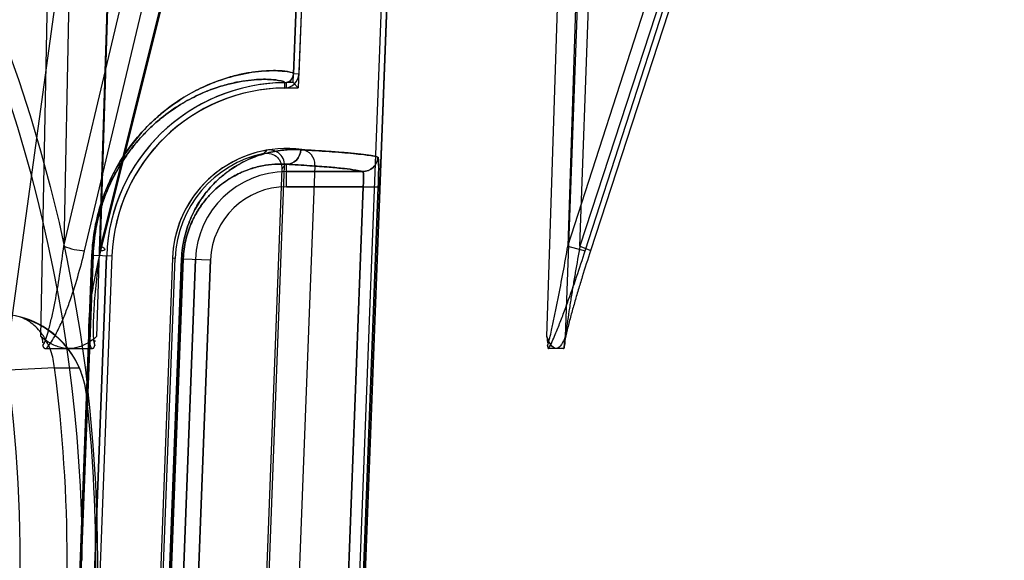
# Model space of a CAD drawing. Header units: millimetres. Extents: x 0 to 297, y 0 to 210.
# Tile 417 of 438: x 242.691 to 242.887, y 159.034 to 159.141. Entities that reach past the tile are written whole.
import ezdxf

# ---------------------------------------------------------------- set-up
doc = ezdxf.new("R2010")
doc.units = ezdxf.units.MM
doc.header["$LTSCALE"] = 16.335
doc.layers.get('0').update_dxf_attribs({"linetype": 'CONTINUOUS'})
for name, color, linetype in [('AXES_REF', 7, 'CONTINUOUS'), ('INTFCLR_1', 7, 'CONTINUOUS'), ('INTFCLR_144815', 7, 'CONTINUOUS'), ('INTFCLR_72935', 7, 'CONTINUOUS')]:
    doc.layers.add(name, color=color, linetype=linetype)

msp = doc.modelspace()

# ---------------------------------------------------------------- linework, layer by layer
at = {"color": 7, "linetype": 'Continuous'}
for radius in [5.8174969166, 5.817, 5.7797484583]:
    msp.add_circle((241.4979109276, 154.8339782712), radius, dxfattribs=at)
msp.add_arc((241.4979109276, 154.8339782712), 5.76, 278.2771290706, 261.7228709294, dxfattribs=at)
at = {"layer": 'AXES_REF', "color": 7, "linetype": 'Continuous'}
msp.add_arc((241.4979109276, 154.8339782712), 5.892, 113.0826660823, 66.91733391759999, dxfattribs=at)
at = {"layer": 'AXES_REF', "color": 9, "linetype": 'Continuous'}
msp.add_arc((241.4979109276, 154.8339782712), 5.3067073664, 94.4118118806, 85.5881881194, dxfattribs=at)
at = {"layer": 'INTFCLR_1', "color": 6, "linetype": 'Continuous'}
for p, q in [((242.7399519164, 158.5359899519), (242.7710931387, 159.3510800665)), ((242.7410098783, 158.5359697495), (242.7721497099, 159.351023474)), ((242.7541734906, 159.3519896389), (242.7457090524, 159.1304414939)), ((242.7552300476, 159.3519326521), (242.7467662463, 159.1304011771)), ((242.7499638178, 159.1123584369), (242.7429704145, 158.9293131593)), ((242.7086424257, 159.0943657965), (242.7031407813, 158.9503657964)), ((242.7097003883, 159.0943456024), (242.7041987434, 158.9503456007)), ((242.7216916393, 159.0938874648), (242.7161899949, 158.9498874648))]:
    msp.add_line(p, q, dxfattribs=at)
at = {"layer": 'INTFCLR_1', "color": 9, "linetype": 'Continuous'}
for p, q in [((242.7467662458, 159.1304011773), (242.7457090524, 159.1304414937)), ((242.7439293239, 159.1287100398), (242.7439404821, 159.1276521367)), ((242.7443057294, 159.1080753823), (242.7443057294, 159.1125277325)), ((242.7594704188, 159.1110749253), (242.7443057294, 159.1110749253)), ((242.7443057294, 159.1080753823), (242.759543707, 159.1080753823)), ((242.7528856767, 158.9339715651), (242.759543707, 159.1080753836)), ((242.7558806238, 158.9338570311), (242.7625387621, 159.1079608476)), ((242.759543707, 159.1080753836), (242.7625387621, 159.1079608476)), ((242.7057298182, 159.0944893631), (242.7002494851, 158.9504884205)), ((242.7004603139, 158.9504884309), (242.7059372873, 159.0944893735)), ((242.7057298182, 159.0944893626), (242.7059372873, 159.0944893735)), ((242.7059372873, 159.0944893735), (242.7097003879, 159.094345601)), ((242.7235228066, 159.0938048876), (242.718040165, 158.9498039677)), ((242.7183749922, 158.9498039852), (242.723852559, 159.0938049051)), ((242.7262674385, 159.0937126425), (242.7207657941, 158.9497126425)), ((242.7235228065, 159.0938048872), (242.723852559, 159.0938049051)), ((242.7292647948, 159.0935981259), (242.7237631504, 158.9495981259)), ((242.723852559, 159.0938049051), (242.7292647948, 159.0935981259))]:
    msp.add_line(p, q, dxfattribs=at)
at = {"layer": 'INTFCLR_1', "color": 6, "linetype": 'Continuous'}
for centre, radius, start, end in [((242.7439102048, 159.1305100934), 0.0018001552, 270.6077550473, 357.8160633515), ((242.7439102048, 159.1305100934), 0.0028581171, 270.6069808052, 357.8160603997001), ((242.7443057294, 159.093023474), 0.03568855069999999, 90.60430726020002, 177.8120294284), ((242.7443057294, 159.093023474), 0.0346305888, 90.60430654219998, 177.8120270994), ((242.7443057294, 159.093023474), 0.0226305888, 82.21149370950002, 177.8120295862), ((242.7469660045, 159.1124729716), 0.003, 357.8120301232, 82.2114937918)]:
    msp.add_arc(centre, radius, start, end, dxfattribs=at)
at = {"layer": 'INTFCLR_1', "color": 9, "linetype": 'Continuous'}
for radius, start, end in [(0.0180514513, 89.99999998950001, 177.8120294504), (0.0150519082, 90.00000006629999, 177.8120297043)]:
    msp.add_arc((242.7443057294, 159.093023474), radius, start, end, dxfattribs=at)
for points, knots in [([(242.7457090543, 159.130441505), (242.7457122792, 159.1305255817), (242.7454324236, 159.1307088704), (242.7445566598, 159.1309245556), (242.7430902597, 159.1310857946), (242.7412112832, 159.1311077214), (242.7392275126, 159.1310000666), (242.7368760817, 159.1307044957), (242.7346887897, 159.1302560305), (242.7327570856, 159.129733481), (242.7305534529, 159.1290286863), (242.7275643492, 159.1278207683), (242.723748, 159.1257755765), (242.7208418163, 159.1237216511), (242.7188474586, 159.1220448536), (242.7173867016, 159.1207209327), (242.7155399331, 159.1188360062), (242.7137761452, 159.1167022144), (242.7123838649, 159.1147636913), (242.7109408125, 159.1125309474), (242.7096057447, 159.1100517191), (242.7084205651, 159.107323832), (242.70759167, 159.1050440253), (242.7068748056, 159.1025892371), (242.7061024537, 159.0990774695), (242.7058001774, 159.0963380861), (242.7057298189, 159.0944893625)], [0, 0, 0, 0, 0.004166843, 0.0132326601, 0.0478814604, 0.0743897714, 0.1069938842, 0.1459556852, 0.1917372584, 0.2174125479, 0.2450350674, 0.3062784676, 0.3767752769, 0.4590278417, 0.4819270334, 0.5057988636, 0.5566382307, 0.6124649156, 0.6427089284, 0.6747950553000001, 0.7440799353, 0.7818305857, 0.8220218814, 0.8641331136, 0.9083783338, 1, 1, 1, 1]), ([(242.7439293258, 159.128710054), (242.7439395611, 159.1289589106), (242.7426473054, 159.1291872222), (242.74152063, 159.1293591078), (242.7396432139, 159.1293907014), (242.7377899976, 159.1292965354), (242.735547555, 159.1290232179), (242.7334737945, 159.1286021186), (242.7316387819, 159.1281089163), (242.7295453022, 159.1274419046), (242.7267044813, 159.126295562), (242.7230766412, 159.1243502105), (242.7199390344, 159.1221286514), (242.7173367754, 159.1198493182), (242.7152722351, 159.1177363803), (242.7135945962, 159.115700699), (242.7122701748, 159.113850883), (242.7108969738, 159.1117193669), (242.7096266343, 159.1093523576), (242.7084988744, 159.1067478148), (242.7077099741, 159.1045706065), (242.7070276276, 159.1022261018), (242.706292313, 159.0988716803), (242.7060044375, 159.0962552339), (242.7059372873, 159.0944893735)], [0, 0, 0, 0, 0.0129590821, 0.0475293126, 0.07394866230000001, 0.1064438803, 0.1452824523, 0.1909325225, 0.2165414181, 0.2440987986, 0.305222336, 0.3756264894, 0.4578355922, 0.504605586, 0.5554782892, 0.6113713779, 0.641663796, 0.6738102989, 0.7432547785, 0.7811073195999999, 0.8214170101, 0.8636615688, 0.908054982, 1, 1, 1, 1]), ([(242.7471675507, 159.1154127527), (242.7462792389, 159.1154622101), (242.7444198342, 159.1154528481), (242.7415230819, 159.1150725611), (242.7384134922, 159.114223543), (242.7357412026, 159.1130393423), (242.7335409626, 159.1117188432), (242.731800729, 159.1104445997), (242.7300504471, 159.1088737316), (242.7283178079, 159.1069399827), (242.7269707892, 159.1050121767), (242.7259603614, 159.1032084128), (242.7252291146, 159.101641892), (242.7245795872, 159.0999010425), (242.724049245, 159.0979978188), (242.7236733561, 159.0959475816), (242.7235504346, 159.094530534), (242.7235228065, 159.0938048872)], [0, 0, 0, 0, 0.07491115, 0.1561199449, 0.2453271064, 0.345430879, 0.4010944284, 0.4611556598, 0.5267563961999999, 0.59876223, 0.6793164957, 0.7241863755, 0.7727217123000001, 0.8247304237, 0.8804609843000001, 0.9388567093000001, 1, 1, 1, 1]), ([(242.7443057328, 159.1125196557), (242.7450250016, 159.1125238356), (242.7465287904, 159.1131727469), (242.7471393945, 159.1146718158), (242.7471675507, 159.1154127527)], [0, 0, 0, 0, 0.4924043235, 1, 1, 1, 1]), ([(242.7624632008, 159.1139599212), (242.762431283, 159.1132129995), (242.761767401, 159.111685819), (242.7602156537, 159.1110792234), (242.7594704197, 159.1110776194)], [0, 0, 0, 0, 0.5007929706, 1, 1, 1, 1]), ([(242.7625387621, 159.1079608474), (242.7625535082, 159.1083464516), (242.7625794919, 159.1091045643), (242.7626068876, 159.1102033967), (242.7626250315, 159.1112918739), (242.7626185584, 159.1122724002), (242.7626149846, 159.1131452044), (242.7625405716, 159.1136045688), (242.7625318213, 159.1139398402), (242.7624632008, 159.1139599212)], [0, 0, 0, 0, 0.1923988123, 0.3780628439, 0.5486260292, 0.7331187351, 0.8743091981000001, 0.9643516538, 1, 1, 1, 1]), ([(242.7443057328, 159.1125196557), (242.7435420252, 159.1125692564), (242.7419416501, 159.1125789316), (242.7394445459, 159.1122658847), (242.7367594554, 159.1115465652), (242.7344490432, 159.1105301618), (242.7325453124, 159.109391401), (242.7310374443, 159.1082890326), (242.7295199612, 159.1069270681), (242.7280169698, 159.1052475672), (242.7268475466, 159.1035708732), (242.7259706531, 159.1020010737), (242.7253352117, 159.1006363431), (242.7247711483, 159.0991199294), (242.7243102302, 159.0974608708), (242.723983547, 159.0956732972), (242.7238765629, 159.0944376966), (242.723852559, 159.0938049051)], [0, 0, 0, 0, 0.0743534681, 0.1550331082, 0.2437926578, 0.3435243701, 0.3990981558, 0.4590751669, 0.5247074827, 0.5968389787, 0.6775819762, 0.7227186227, 0.7714095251, 0.8236901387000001, 0.8797311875, 0.9384776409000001, 1, 1, 1, 1]), ([(242.7443057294, 159.1125277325), (242.7458539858, 159.112440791), (242.7486842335, 159.1122700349), (242.7525268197, 159.1119872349), (242.7555666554, 159.1117076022), (242.7577949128, 159.1114265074), (242.7590095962, 159.1112109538), (242.7594704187, 159.1110749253)], [0, 0, 0, 0, 0.3050970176, 0.5578258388, 0.7581134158, 0.9054662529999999, 1, 1, 1, 1]), ([(242.759543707, 159.1080753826), (242.7595585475, 159.1082683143), (242.7596086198, 159.1090274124), (242.7596552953, 159.1100324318), (242.759595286, 159.1107491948), (242.75954013, 159.1110666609), (242.7594704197, 159.1110776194)], [0, 0, 0, 0, 0.1915218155, 0.760651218, 0.9301555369, 1, 1, 1, 1])]:
    msp.add_open_spline(points, degree=3, knots=knots, dxfattribs=at)
at = {"layer": 'INTFCLR_1', "color": 6, "linetype": 'Continuous'}
msp.add_open_spline([(242.7624628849, 159.1139599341), (242.7620232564, 159.1140886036), (242.7608969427, 159.1142910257), (242.7589183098, 159.1145466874), (242.7564152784, 159.114788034), (242.7535364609, 159.1150158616), (242.7504137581, 159.1152253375), (242.7482634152, 159.115351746), (242.7471678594, 159.1154127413)], degree=3, knots=[0, 0, 0, 0, 0.08936447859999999, 0.222530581, 0.389450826, 0.5797688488, 0.7859384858, 1, 1, 1, 1], dxfattribs=at)
at = {"layer": 'INTFCLR_144815', "color": 9, "linetype": 'Continuous'}
for p, q in [((242.6832340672, 159.033990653), (242.7383460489, 159.4333639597)), ((242.7001456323, 159.0963134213), (242.7588168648, 159.3430044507)), ((242.7042730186, 159.0953909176), (242.7633830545, 159.3439269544)), ((242.7690114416, 159.3430044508), (242.7074037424, 159.0963134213)), ((242.7695077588, 159.3439269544), (242.7074392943, 159.0953909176)), ((242.8001678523, 159.0963134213), (242.8798063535, 159.3430044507)), ((242.8831689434, 159.3430044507), (242.802561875, 159.0963134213)), ((242.8036157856, 159.0953909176), (242.8838499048, 159.3439269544)), ((242.8858700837, 159.3439269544), (242.8046601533, 159.0953909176)), ((242.6955977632, 159.0783400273), (242.7007009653, 159.340187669)), ((242.7048867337, 159.3401091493), (242.7001456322, 159.0963134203)), ((242.7148486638, 159.3401876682), (242.7066495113, 159.0783401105)), ((242.7074037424, 159.0963134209), (242.7150468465, 159.3401091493)), ((242.7960102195, 159.0783400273), (242.8043608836, 159.340187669)), ((242.8090273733, 159.3401876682), (242.7996555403, 159.0783401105)), ((242.8079388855, 159.3401091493), (242.8001678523, 159.0963134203)), ((242.802561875, 159.0963134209), (242.8112901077, 159.3401091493)), ((242.8001678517, 159.0963134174), (242.8036157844, 159.0953909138)), ((242.802561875, 159.0963134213), (242.8047385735, 159.0954078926)), ((242.8047385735, 159.0954078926), (242.8046601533, 159.0953909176)), ((242.6982869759, 159.072154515), (242.7032329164, 159.0721321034)), ((242.7046391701, 159.0668938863), (242.7046435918, 159.0668542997))]:
    msp.add_line(p, q, dxfattribs=at)
at = {"layer": 'INTFCLR_144815', "color": 6, "linetype": 'Continuous'}
for p, q in [((242.7960102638, 159.0783401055), (242.7961116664, 159.0771434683)), ((242.7995285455, 159.0765518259), (242.7995879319, 159.0777460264)), ((242.6966265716, 159.0759782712), (242.7056207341, 159.0759782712)), ((242.7961383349, 159.0765273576), (242.7961386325, 159.0765220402)), ((242.7961405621, 159.076487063), (242.7961409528, 159.076480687)), ((242.7961413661, 159.0764741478), (242.7961418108, 159.0764674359)), ((242.7961422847, 159.0764605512), (242.7961427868, 159.0764534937)), ((242.7961433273, 159.0764462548), (242.7961439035, 159.0764388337)), ((242.7961445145, 159.0764312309), (242.7961451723, 159.0764234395)), ((242.7993162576, 159.0759782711), (242.7963496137, 159.0759782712)), ((242.7995259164, 159.0764972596), (242.7995265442, 159.076508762)), ((242.7995271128, 159.0765199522), (242.799527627, 159.0765308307)), ((242.7995280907, 159.0765413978), (242.7995285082, 159.0765516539))]:
    msp.add_line(p, q, dxfattribs=at)
for points in [[(242.6959830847, 159.0765519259), (242.6959834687, 159.0765472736), (242.6959839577, 159.07654249), (242.6959845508, 159.0765375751), (242.6959852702, 159.0765325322)], [(242.695987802, 159.0765165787), (242.695988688, 159.0765109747), (242.6959896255, 159.0765052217)], [(242.6959906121, 159.0764993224), (242.695991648, 159.0764932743), (242.695992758, 159.076487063), (242.6959939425, 159.076480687), (242.6959951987, 159.0764741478), (242.6959965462, 159.0764674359), (242.6959979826, 159.0764605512), (242.6959995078, 159.0764534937), (242.696001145, 159.0764462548), (242.6960028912, 159.0764388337), (242.6960047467, 159.0764312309), (242.6960067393, 159.0764234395), (242.6960088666, 159.0764154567), (242.6960111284, 159.0764072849), (242.696013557, 159.0763989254), (242.6960161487, 159.0763903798), (242.6960189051, 159.076381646), (242.6960218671, 159.076372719), (242.6960250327, 159.0763635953), (242.6960284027, 159.0763542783), (242.696032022, 159.0763447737), (242.6960358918, 159.0763350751), (242.6960400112, 159.0763251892), (242.6960444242, 159.0763151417), (242.6960491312, 159.0763049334), (242.6960541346, 159.0762945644), (242.6960594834, 159.0762840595), (242.6960651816, 159.0762734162), (242.6960712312, 159.0762626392), (242.6960776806, 159.0762517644), (242.6960845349, 159.0762407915), (242.6960917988, 159.0762297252), (242.6960995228, 159.0762186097), (242.6961077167, 159.0762074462), (242.6961163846, 159.0761962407), (242.6961255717, 159.0761850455), (242.6961352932, 159.076173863), (242.696145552, 159.0761627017), (242.6961563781, 159.0761516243), (242.6961677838, 159.0761406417), (242.6961797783, 159.0761297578), (242.6961923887, 159.0761190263), (242.6962056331, 159.076108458), (242.6962195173, 159.0760980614), (242.6962340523, 159.0760878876), (242.6962492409, 159.0760779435), (242.6962651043, 159.0760682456), (242.6962816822, 159.0760588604), (242.6962990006, 159.0760497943), (242.6963170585, 159.0760410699), (242.6963358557, 159.0760327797), (242.696355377, 159.0760249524), (242.69637566, 159.0760175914), (242.6963967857, 159.0760107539), (242.6964187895, 159.0760044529), (242.6964416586, 159.0759987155), (242.696465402, 159.0759936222), (242.6964900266, 159.0759891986), (242.6965155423, 159.0759854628), (242.6965419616, 159.0759824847), (242.696569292, 159.0759803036), (242.6965975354, 159.0759789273), (242.6966266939, 159.0759783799)], [(242.7056207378, 159.0759782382), (242.7056550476, 159.0759788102), (242.7056881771, 159.0759805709), (242.7057201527, 159.0759835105), (242.7057510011, 159.0759876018), (242.7057807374, 159.0759927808), (242.7058093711, 159.0759989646), (242.7058369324, 159.0760061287), (242.7058634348, 159.0760142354), (242.7058888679, 159.0760231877), (242.7059132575, 159.0760329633), (242.7059366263, 159.0760435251), (242.7059589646, 159.0760547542), (242.7059803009, 159.0760666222), (242.7060006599, 159.0760791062), (242.7060200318, 159.0760920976), (242.7060384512, 159.076105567), (242.7060559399, 159.0761195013), (242.7060724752, 159.076133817), (242.7060880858, 159.0761485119), (242.7061028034, 159.0761635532), (242.7061166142, 159.0761788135), (242.7061295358, 159.0761942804), (242.7061416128, 159.0762099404), (242.7061528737, 159.0762256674), (242.7061633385, 159.0762414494), (242.7061730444, 159.0762572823), (242.7061820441, 159.0762730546), (242.7061903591, 159.0762887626), (242.7061980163, 159.0763044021), (242.7062050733, 159.0763198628), (242.7062115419, 159.0763351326), (242.7062174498, 159.0763502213), (242.7062228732, 159.0763650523), (242.7062278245, 159.0763796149), (242.7062323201, 159.0763939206), (242.7062364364, 159.0764079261), (242.7062401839, 159.0764216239), (242.7062435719, 159.0764350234), (242.7062466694, 159.0764481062), (242.7062494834, 159.0764608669), (242.7062520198, 159.0764733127), (242.7062543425, 159.0764854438), (242.7062564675, 159.07649726), (242.7062583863, 159.0765087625), (242.7062601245, 159.0765199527), (242.706261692, 159.0765308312), (242.7062630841, 159.0765413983), (242.7062643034, 159.0765516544)], [(242.7961373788, 159.0765519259), (242.7961374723, 159.0765472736), (242.7961376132, 159.07654249), (242.7961378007, 159.0765375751), (242.7961380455, 159.0765325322), (242.7961401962, 159.0764932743)], [(242.7961458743, 159.0764154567), (242.796146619, 159.0764072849), (242.7961474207, 159.0763989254)], [(242.7961482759, 159.0763903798), (242.7961491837, 159.076381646), (242.7961501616, 159.076372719), (242.7961512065, 159.0763635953), (242.7961523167, 159.0763542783), (242.7961535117, 159.0763447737), (242.7961547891, 159.0763350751), (242.7961561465, 159.0763251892), (242.7961576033, 159.0763151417), (242.796159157, 159.0763049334), (242.7961608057, 159.0762945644), (242.7961625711, 159.0762840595), (242.7961644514, 159.0762734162), (242.7961664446, 159.0762626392), (242.7961685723, 159.0762517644), (242.7961708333, 159.0762407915), (242.7961732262, 159.0762297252), (242.796175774, 159.0762186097), (242.7961784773, 159.0762074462), (242.7961813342, 159.0761962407), (242.796184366, 159.0761850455), (242.7961875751, 159.076173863), (242.7961909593, 159.0761627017), (242.7961945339, 159.0761516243), (242.7961983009, 159.0761406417), (242.7962022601, 159.0761297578), (242.7962064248, 159.0761190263), (242.7962107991, 159.076108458), (242.7962153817, 159.0760980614), (242.7962201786, 159.0760878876), (242.7962251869, 159.0760779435), (242.7962304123, 159.0760682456), (242.7962358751, 159.0760588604), (242.7962415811, 159.0760497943), (242.7962475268, 159.0760410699), (242.7962537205, 159.0760327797), (242.7962601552, 159.0760249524), (242.7962668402, 159.0760175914), (242.7962738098, 159.0760107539), (242.7962810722, 159.0760044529), (242.7962886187, 159.0759987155), (242.7962964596, 159.0759936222), (242.7963045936, 159.0759891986), (242.7963130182, 159.0759854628), (242.7963217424, 159.0759824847), (242.7963307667, 159.0759803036), (242.7963400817, 159.0759789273), (242.7963496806, 159.0759783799)], [(242.7993162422, 159.0759782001), (242.7993275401, 159.075978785), (242.7993384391, 159.075980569), (242.7993489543, 159.0759835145), (242.799359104, 159.0759876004), (242.7993688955, 159.0759927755), (242.7993783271, 159.075998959), (242.7993874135, 159.0760061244), (242.7993961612, 159.0760142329), (242.7994045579, 159.0760231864), (242.7994126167, 159.0760329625), (242.7994203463, 159.0760435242), (242.799427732, 159.0760547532), (242.7994347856, 159.076066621), (242.7994415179, 159.0760791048), (242.7994479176, 159.0760920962), (242.7994539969, 159.0761055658), (242.799459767, 159.0761195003), (242.7994652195, 159.0761338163), (242.7994703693, 159.0761485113), (242.7994752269, 159.0761635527), (242.7994797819, 159.0761788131), (242.7994840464, 159.07619428), (242.7994880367, 159.07620994), (242.7994917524, 159.076225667), (242.7994952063, 159.076241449), (242.7994984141, 159.0762572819), (242.7995013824, 159.0762730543), (242.7995041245, 159.0762887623), (242.7995066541, 159.0763044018), (242.7995089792, 159.0763198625), (242.7995111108, 159.0763351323), (242.7995130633, 159.076350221), (242.7995148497, 159.076365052), (242.7995164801, 159.0763796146), (242.7995179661, 159.0763939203), (242.7995193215, 159.0764079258), (242.7995205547, 159.0764216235), (242.799521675, 159.076435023), (242.7995226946, 159.0764481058), (242.7995236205, 159.0764608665), (242.7995244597, 159.0764733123), (242.799525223, 159.0764854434)]]:
    msp.add_lwpolyline(points, dxfattribs=at)
at = {"layer": 'INTFCLR_144815', "color": 9, "linetype": 'Continuous'}
msp.add_circle((242.4100786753, 159.0339782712), 0.2967156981, dxfattribs=at)
for centre, radius, start, end in [((242.4100786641, 159.0340306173), 0.2937157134, 359.9897887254, 180.0102113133), ((242.9173349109, 154.6532925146), 4.4242879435, 92.8378929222, 93.10722035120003), ((242.4100786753, 159.0339782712), 0.2907257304, 352.4544928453, 7.545507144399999)]:
    msp.add_arc(centre, radius, start, end, dxfattribs=at)
at = {"layer": 'INTFCLR_144815', "color": 6, "linetype": 'Continuous'}
for centre, radius, start, end in [((242.4100786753, 159.0339782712), 0.2814304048, 350.0000000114, 10.0000000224), ((242.6867596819, 159.0648597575), 0.0179947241, 6.3648645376, 88.4911023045), ((242.6867476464, 159.0649133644), 0.017996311, 23.6481381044, 75.071295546), ((242.6867076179, 159.0648877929), 0.0180434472, 6.3836754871, 23.6715340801), ((242.4100786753, 159.0339782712), 0.2963938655, 353.627751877, 6.3722481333)]:
    msp.add_arc(centre, radius, start, end, dxfattribs=at)
at = {"layer": 'INTFCLR_144815', "color": 9, "linetype": 'Continuous'}
for points, knots in [([(242.6959830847, 159.0765519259), (242.6965565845, 159.0774777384), (242.6969377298, 159.0789802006), (242.6975512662, 159.0812626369), (242.6980213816, 159.0833680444), (242.6987034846, 159.0867818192), (242.6994325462, 159.0911005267), (242.6999226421, 159.0945724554), (242.7001456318, 159.0963134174)], [0, 0, 0, 0, 0.1613637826, 0.2239692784, 0.3512732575, 0.4804980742, 0.7399356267, 1, 1, 1, 1]), ([(242.7001456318, 159.0963134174), (242.7008054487, 159.0960135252), (242.7021731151, 159.0956192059), (242.7035821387, 159.0953829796), (242.7042730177, 159.0953909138)], [0, 0, 0, 0, 0.5119541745, 1, 1, 1, 1]), ([(242.7074037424, 159.0963134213), (242.7071606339, 159.0945767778), (242.706829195, 159.0919721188), (242.7064621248, 159.0885032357), (242.7062320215, 159.0859274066), (242.7060552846, 159.0833820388), (242.7059684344, 159.0812858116), (242.7059512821, 159.0796410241), (242.7059993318, 159.0782054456), (242.7060538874, 159.0771519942), (242.7062643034, 159.0765516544)], [0, 0, 0, 0, 0.2649502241, 0.3966542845, 0.527024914, 0.6556767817, 0.7820849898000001, 0.844097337, 0.9038837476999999, 1, 1, 1, 1]), ([(242.7074037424, 159.0963134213), (242.7076316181, 159.0962092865), (242.7079323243, 159.0960662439), (242.7083008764, 159.0957388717), (242.7082682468, 159.0956128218)], [0, 0, 0, 0, 0.6580283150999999, 1, 1, 1, 1]), ([(242.7961373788, 159.0765519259), (242.7964764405, 159.0775510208), (242.7967819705, 159.0789981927), (242.7972911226, 159.0812701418), (242.7977277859, 159.0833722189), (242.7984127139, 159.086789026), (242.7992333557, 159.0911072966), (242.7998606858, 159.0945741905), (242.8001678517, 159.0963134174)], [0, 0, 0, 0, 0.1568931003, 0.219136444, 0.3463863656, 0.4760847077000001, 0.737365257, 1, 1, 1, 1]), ([(242.802561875, 159.0963134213), (242.8022480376, 159.0945750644), (242.8017885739, 159.0919695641), (242.8012015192, 159.0885023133), (242.8007793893, 159.0859266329), (242.8003788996, 159.0833820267), (242.8000684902, 159.0812857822), (242.7998414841, 159.0796432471), (242.7996654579, 159.0782097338), (242.7995407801, 159.0771836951), (242.7995285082, 159.0765516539)], [0, 0, 0, 0, 0.2649737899, 0.3968563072, 0.5274972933, 0.6564868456, 0.7832435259, 0.845380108, 0.9051742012, 1, 1, 1, 1]), ([(242.6966266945, 159.0759783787), (242.6974210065, 159.0767769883), (242.6982357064, 159.0781738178), (242.6993631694, 159.0803924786), (242.7002727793, 159.0824877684), (242.7015641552, 159.085879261), (242.702940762, 159.0901740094), (242.703859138, 159.0936507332), (242.7042730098, 159.0953909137)], [0, 0, 0, 0, 0.160886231, 0.2261073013, 0.3563318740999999, 0.4865621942, 0.7445063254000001, 1, 1, 1, 1]), ([(242.7074393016, 159.0953909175), (242.7070113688, 159.093669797), (242.7064287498, 159.0910828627), (242.7058028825, 159.0876236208), (242.7054236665, 159.0850589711), (242.7051505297, 159.0825236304), (242.7050399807, 159.0804322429), (242.7050633, 159.0787910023), (242.7051783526, 159.0774370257), (242.7053680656, 159.0764766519), (242.7056207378, 159.0759782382)], [0, 0, 0, 0, 0.2702304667, 0.403811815, 0.5355721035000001, 0.6651771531, 0.7922010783, 0.8545306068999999, 0.9148557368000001, 1, 1, 1, 1]), ([(242.7082682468, 159.0956128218), (242.7082573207, 159.0955706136), (242.7080240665, 159.0953483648), (242.7076915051, 159.0953880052), (242.7074393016, 159.0953909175)], [0, 0, 0, 0, 0.1473852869, 1, 1, 1, 1]), ([(242.7963496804, 159.0759783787), (242.7968604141, 159.0768705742), (242.7974368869, 159.078227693), (242.7983394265, 159.0804110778), (242.7991490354, 159.082504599), (242.8004068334, 159.0859034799), (242.8019099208, 159.0901993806), (242.8030560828, 159.0936571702), (242.8036157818, 159.0953909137)], [0, 0, 0, 0, 0.1486760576, 0.2123721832, 0.3418561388, 0.4731908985, 0.7365222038, 1, 1, 1, 1]), ([(242.8046601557, 159.0953909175), (242.804096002, 159.0936643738), (242.8032715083, 159.0910741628), (242.8022213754, 159.0876206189), (242.8014698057, 159.0850569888), (242.8007608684, 159.0825240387), (242.8002142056, 159.0804352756), (242.7998207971, 159.0787972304), (242.7995331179, 159.0774589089), (242.7993583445, 159.0765225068), (242.7993162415, 159.0759781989)], [0, 0, 0, 0, 0.2703740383, 0.404600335, 0.5373063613, 0.6680337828, 0.7961096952, 0.8586947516, 0.9187358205, 1, 1, 1, 1]), ([(242.6982869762, 159.072154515), (242.6981838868, 159.0732930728), (242.6977136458, 159.0755180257), (242.6962398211, 159.0785087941), (242.6941122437, 159.0808882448), (242.6923147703, 159.0819501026), (242.6913837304, 159.0823019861)], [0, 0, 0, 0, 0.2662787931, 0.5236181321, 0.7681696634, 1, 1, 1, 1])]:
    msp.add_open_spline(points, degree=3, knots=knots, dxfattribs=at)
at = {"layer": 'INTFCLR_144815', "color": 7, "linetype": 'Continuous'}
for points, knots in [([(242.7011236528, 159.0759782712), (242.7004092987, 159.0759773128), (242.6992954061, 159.0761704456), (242.6978695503, 159.0767658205), (242.6967206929, 159.0774411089), (242.6959797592, 159.078017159), (242.6955977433, 159.0783401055)], [0, 0, 0, 0, 0.3497364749, 0.5415831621, 0.7550952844, 1, 1, 1, 1]), ([(242.7066495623, 159.0783401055), (242.7062678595, 159.0780164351), (242.7055206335, 159.0774369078), (242.7043638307, 159.076757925), (242.702936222, 159.0761671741), (242.7018295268, 159.0759759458), (242.7011236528, 159.0759782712)], [0, 0, 0, 0, 0.2450074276, 0.4618609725, 0.6544268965, 1, 1, 1, 1]), ([(242.7978329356, 159.0759782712), (242.797392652, 159.0759764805), (242.7965795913, 159.076908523), (242.7962218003, 159.0777979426), (242.7960102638, 159.0783401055)], [0, 0, 0, 0, 0.4307013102, 1, 1, 1, 1]), ([(242.7996556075, 159.0783401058), (242.7994434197, 159.0777942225), (242.7990851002, 159.0769057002), (242.7982696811, 159.0759739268), (242.7978329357, 159.0759782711)], [0, 0, 0, 0, 0.5728187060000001, 1, 1, 1, 1]), ([(242.7996556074, 159.0783401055), (242.799443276, 159.0777942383), (242.7990851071, 159.0769056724), (242.7982696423, 159.0759739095), (242.7978329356, 159.0759782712)], [0, 0, 0, 0, 0.5728558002, 1, 1, 1, 1])]:
    msp.add_open_spline(points, degree=3, knots=knots, dxfattribs=at)
at = {"layer": 'INTFCLR_144815', "color": 6, "linetype": 'Continuous'}
for points in [[(242.6955977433, 159.0783401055), (242.6959105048, 159.0780721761), (242.6958561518, 159.0775523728), (242.6959051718, 159.0771434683)], [(242.7062643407, 159.0765518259), (242.7063066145, 159.076904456), (242.7061474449, 159.0773754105), (242.7064173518, 159.0776062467)]]:
    msp.add_open_spline(points, degree=3, dxfattribs=at)
at = {"layer": 'INTFCLR_72935', "color": 6, "linetype": 'Continuous'}
for p, q in [((242.7399515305, 158.5359798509), (242.7710934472, 159.3510881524)), ((242.7721497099, 159.351023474), (242.7410098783, 158.5359697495)), ((242.7456429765, 159.1287120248), (242.7541734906, 159.3519896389)), ((242.7552297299, 159.3519243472), (242.7466612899, 159.127654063)), ((242.7456429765, 159.1287120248), (242.7443057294, 159.1287120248)), ((242.7443057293, 159.1276540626), (242.7466612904, 159.1276540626)), ((242.7456429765, 159.1287120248), (242.7466612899, 159.1276540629)), ((242.7369870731, 158.9298637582), (242.7439559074, 159.1122659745)), ((242.7434061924, 159.1116273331), (242.7364876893, 158.9305424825)), ((242.7031407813, 158.9503657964), (242.7086424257, 159.0943657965)), ((242.7097011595, 159.0943657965), (242.7041995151, 158.9503657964)), ((242.7216916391, 159.0938874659), (242.7161899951, 158.9498874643)), ((242.7167149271, 158.9498774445), (242.7222165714, 159.0938774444))]:
    msp.add_line(p, q, dxfattribs=at)
at = {"layer": 'INTFCLR_72935', "color": 9, "linetype": 'Continuous'}
for p, q in [((242.7443057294, 159.1276540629), (242.7443057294, 159.1287120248)), ((242.7443057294, 159.1080753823), (242.7443057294, 159.1125277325)), ((242.7443057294, 159.1110749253), (242.7594704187, 159.1110749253)), ((242.759543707, 159.1080753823), (242.7443057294, 159.1080753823)), ((242.7595437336, 159.1080753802), (242.7528857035, 158.9339715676)), ((242.762538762, 159.1079608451), (242.7558806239, 158.9338570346)), ((242.762538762, 159.1079608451), (242.7595437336, 159.1080753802)), ((242.7002494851, 158.9504884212), (242.7057298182, 159.0944893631)), ((242.7059372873, 159.0944893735), (242.7004603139, 158.9504884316)), ((242.7057298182, 159.0944893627), (242.7059372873, 159.0944893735)), ((242.7059372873, 159.0944893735), (242.7097003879, 159.094345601)), ((242.718040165, 158.9498039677), (242.7235228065, 159.093804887)), ((242.723852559, 159.0938049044), (242.7183749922, 158.9498039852)), ((242.7207657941, 158.9497126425), (242.7262674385, 159.0937126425)), ((242.7222161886, 159.093867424), (242.7216916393, 159.0938874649)), ((242.723852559, 159.0938049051), (242.7235228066, 159.0938048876)), ((242.7237631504, 158.9495981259), (242.7292647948, 159.0935981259)), ((242.723852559, 159.0938049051), (242.7292647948, 159.0935981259))]:
    msp.add_line(p, q, dxfattribs=at)
at = {"layer": 'INTFCLR_72935', "color": 6, "linetype": 'Continuous'}
for radius, start, end in [(0.03568855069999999, 89.9999999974, 177.8120294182), (0.0346305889, 90.0000001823, 177.8120270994), (0.0226305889, 99.7791963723, 177.81202681), (0.0221056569, 101.7282908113, 177.8120294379)]:
    msp.add_arc((242.7443057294, 159.093023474), radius, start, end, dxfattribs=at)
at = {"layer": 'INTFCLR_72935', "color": 9, "linetype": 'Continuous'}
for centre, radius, start, end in [((242.7812052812, 159.0744291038), 0.05772796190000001, 134.8928095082, 135.8102475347), ((242.7812259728, 159.0796296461), 0.0495397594, 138.7922956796, 139.7668778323), ((242.7443057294, 159.093023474), 0.0180514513, 90.0000000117, 177.8120294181), ((242.7443057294, 159.093023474), 0.0150519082, 90.00000006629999, 177.8120297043)]:
    msp.add_arc(centre, radius, start, end, dxfattribs=at)
for points, knots in [([(242.7057298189, 159.0944893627), (242.7058000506, 159.0963347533), (242.7061941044, 159.0999125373), (242.7072807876, 159.1041845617), (242.7084104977, 159.1072983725), (242.7095914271, 159.110022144), (242.7109218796, 159.1124980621), (242.7123608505, 159.1147299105), (242.7137556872, 159.1166763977), (242.7155281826, 159.1188237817), (242.7177043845, 159.1210457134), (242.7204396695, 159.1234363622), (242.7237372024, 159.1257690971), (242.7270327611, 159.1275365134), (242.7294863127, 159.1285976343), (242.7316602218, 159.1294088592), (242.7349126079, 159.1303720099), (242.7383515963, 159.1309543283), (242.7412214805, 159.1311077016), (242.7431935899, 159.1310865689), (242.7443600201, 159.1309042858), (242.7457188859, 159.1306977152), (242.7457090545, 159.1304415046)], [0, 0, 0, 0, 0.09150010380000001, 0.1776264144, 0.2177294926, 0.2555236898, 0.3246493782, 0.3566684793, 0.3870545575, 0.4432568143, 0.4944327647, 0.5409820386, 0.6231102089, 0.6939411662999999, 0.7258385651, 0.7555142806, 0.8088356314, 0.8939150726, 0.9265156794, 0.9529318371, 0.9872961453, 1, 1, 1, 1]), ([(242.7059372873, 159.0944893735), (242.7060043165, 159.0962520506), (242.7062913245, 159.0988637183), (242.7070239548, 159.1022110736), (242.7077033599, 159.1045498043), (242.7084893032, 159.1067235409), (242.7096130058, 159.1093241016), (242.7108789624, 159.1116879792), (242.7122482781, 159.1138186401), (242.7135751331, 159.1156760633), (242.7152610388, 159.1177246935), (242.7173309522, 159.1198438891), (242.7199317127, 159.1221224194), (242.7230664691, 159.1243441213), (242.7261996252, 159.1260254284), (242.7285315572, 159.1270330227), (242.7305967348, 159.1278019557), (242.7336854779, 159.1287123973), (242.7369502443, 159.129256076), (242.7396752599, 159.1293913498), (242.7415434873, 159.1293568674), (242.74266295, 159.1291864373), (242.7439394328, 159.128955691), (242.7439293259, 159.1287100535)], [0, 0, 0, 0, 0.0917842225, 0.1360970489, 0.1782041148, 0.2184084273, 0.2562887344, 0.3255446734, 0.3576106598, 0.3880326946, 0.4442782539, 0.4954661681, 0.5420028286, 0.6240531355, 0.6947612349, 0.7265873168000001, 0.7561881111, 0.8093550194, 0.8941409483, 0.9266188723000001, 0.9529352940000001, 0.9872078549, 1, 1, 1, 1]), ([(242.7235228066, 159.0938048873), (242.7235500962, 159.0945216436), (242.7236717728, 159.0959341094), (242.7240445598, 159.0979778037), (242.7245740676, 159.0998837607), (242.7252194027, 159.1016181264), (242.7259464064, 159.1031806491), (242.7267287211, 159.1045824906), (242.7275488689, 159.1058401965), (242.7286414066, 159.1073006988), (242.7300453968, 159.1088685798), (242.7317922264, 159.110437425), (242.7335241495, 159.1117072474), (242.7357145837, 159.1130251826), (242.7383832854, 159.1142130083), (242.741500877, 159.1150688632), (242.7444106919, 159.1154526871), (242.746277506, 159.1154623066), (242.7471675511, 159.1154127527)], [0, 0, 0, 0, 0.0603917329, 0.1191479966, 0.1746695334, 0.2267256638, 0.2747796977, 0.319630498, 0.3617782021, 0.4011015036, 0.4731155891, 0.5385576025, 0.5984479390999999, 0.6536487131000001, 0.7535648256, 0.8432655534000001, 0.9249457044, 1, 1, 1, 1]), ([(242.7471675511, 159.1154127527), (242.7471393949, 159.1146718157), (242.7465287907, 159.1131727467), (242.7450250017, 159.1125238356), (242.7443057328, 159.1125196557)], [0, 0, 0, 0, 0.5075956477, 1, 1, 1, 1]), ([(242.7594704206, 159.1110803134), (242.7602154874, 159.1110814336), (242.7617671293, 159.1116868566), (242.7624312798, 159.1132134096), (242.7624632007, 159.1139599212)], [0, 0, 0, 0, 0.4992876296, 1, 1, 1, 1]), ([(242.7624632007, 159.1139599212), (242.7625100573, 159.1139462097), (242.7625371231, 159.1137324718), (242.7626209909, 159.1131959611), (242.7626210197, 159.1121168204), (242.7626197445, 159.1103043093), (242.7625744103, 159.1088930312), (242.7625387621, 159.107960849)], [0, 0, 0, 0, 0.024337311, 0.08368444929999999, 0.3011463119, 0.5349725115, 1, 1, 1, 1]), ([(242.723852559, 159.0938049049), (242.723876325, 159.0944299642), (242.7239821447, 159.0956616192), (242.7243061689, 159.0974434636), (242.7247663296, 159.0991047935), (242.7253268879, 159.1006158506), (242.7259585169, 159.1019770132), (242.7268350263, 159.1035517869), (242.7280077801, 159.1052369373), (242.7295156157, 159.1069225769), (242.7310301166, 159.1082828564), (242.7325307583, 159.1093813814), (242.7344260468, 159.1105179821), (242.7367333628, 159.1115375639), (242.7394253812, 159.1122628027), (242.7419337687, 159.1125788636), (242.7435405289, 159.1125693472), (242.7443057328, 159.1125196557)], [0, 0, 0, 0, 0.0607709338, 0.1198849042, 0.1757119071, 0.2280346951, 0.2762914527, 0.3213530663, 0.4030101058, 0.4751449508, 0.5406176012, 0.6004288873, 0.6555438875, 0.7550944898, 0.8443495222, 0.9255007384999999, 1, 1, 1, 1]), ([(242.7594704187, 159.1110749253), (242.7590093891, 159.1112109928), (242.7577942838, 159.111426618), (242.7555654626, 159.1117077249), (242.7525253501, 159.1119873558), (242.748683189, 159.1122700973), (242.7458535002, 159.1124408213), (242.7443057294, 159.1125277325)], [0, 0, 0, 0, 0.0945749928, 0.2419709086, 0.4422842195, 0.6949987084, 1, 1, 1, 1]), ([(242.7594704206, 159.1110803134), (242.7595589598, 159.1110666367), (242.7595964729, 159.1106438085), (242.7596439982, 159.1101103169), (242.7596122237, 159.1091412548), (242.7595727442, 159.1084537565), (242.7595437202, 159.1080753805)], [0, 0, 0, 0, 0.0886475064, 0.3052152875, 0.624502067, 1, 1, 1, 1])]:
    msp.add_open_spline(points, degree=3, knots=knots, dxfattribs=at)
at = {"layer": 'INTFCLR_72935', "color": 6, "linetype": 'Continuous'}
msp.add_open_spline([(242.7439293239, 159.1287100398), (242.7444731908, 159.1287157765), (242.7453537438, 159.1289240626), (242.7453745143, 159.129467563)], degree=3, dxfattribs=at)
for points, knots in [([(242.7398122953, 159.1146676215), (242.7402923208, 159.1147672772), (242.7413156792, 159.1147236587), (242.7429018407, 159.1137956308), (242.7434366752, 159.112425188), (242.7434061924, 159.1116273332)], [0, 0, 0, 0, 0.2761907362, 0.5501968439, 1, 1, 1, 1]), ([(242.7439559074, 159.1122659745), (242.7439742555, 159.112746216), (242.7437698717, 159.1137313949), (242.7426315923, 159.1151292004), (242.7412323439, 159.1154580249), (242.7404618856, 159.1153252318)], [0, 0, 0, 0, 0.2757428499, 0.5514264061, 1, 1, 1, 1]), ([(242.7471678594, 159.1154127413), (242.7481342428, 159.1153589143), (242.7499998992, 159.1152498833), (242.7527140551, 159.1150727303), (242.7552365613, 159.1148835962), (242.7575331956, 159.1146872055), (242.7599202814, 159.1144197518), (242.7615485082, 159.1142274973), (242.7624628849, 159.1139599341)], [0, 0, 0, 0, 0.1888411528, 0.3646278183, 0.5306524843, 0.6824449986, 0.8141169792, 1, 1, 1, 1])]:
    msp.add_open_spline(points, degree=3, knots=knots, dxfattribs=at)

doc.saveas('drawing.dxf')
